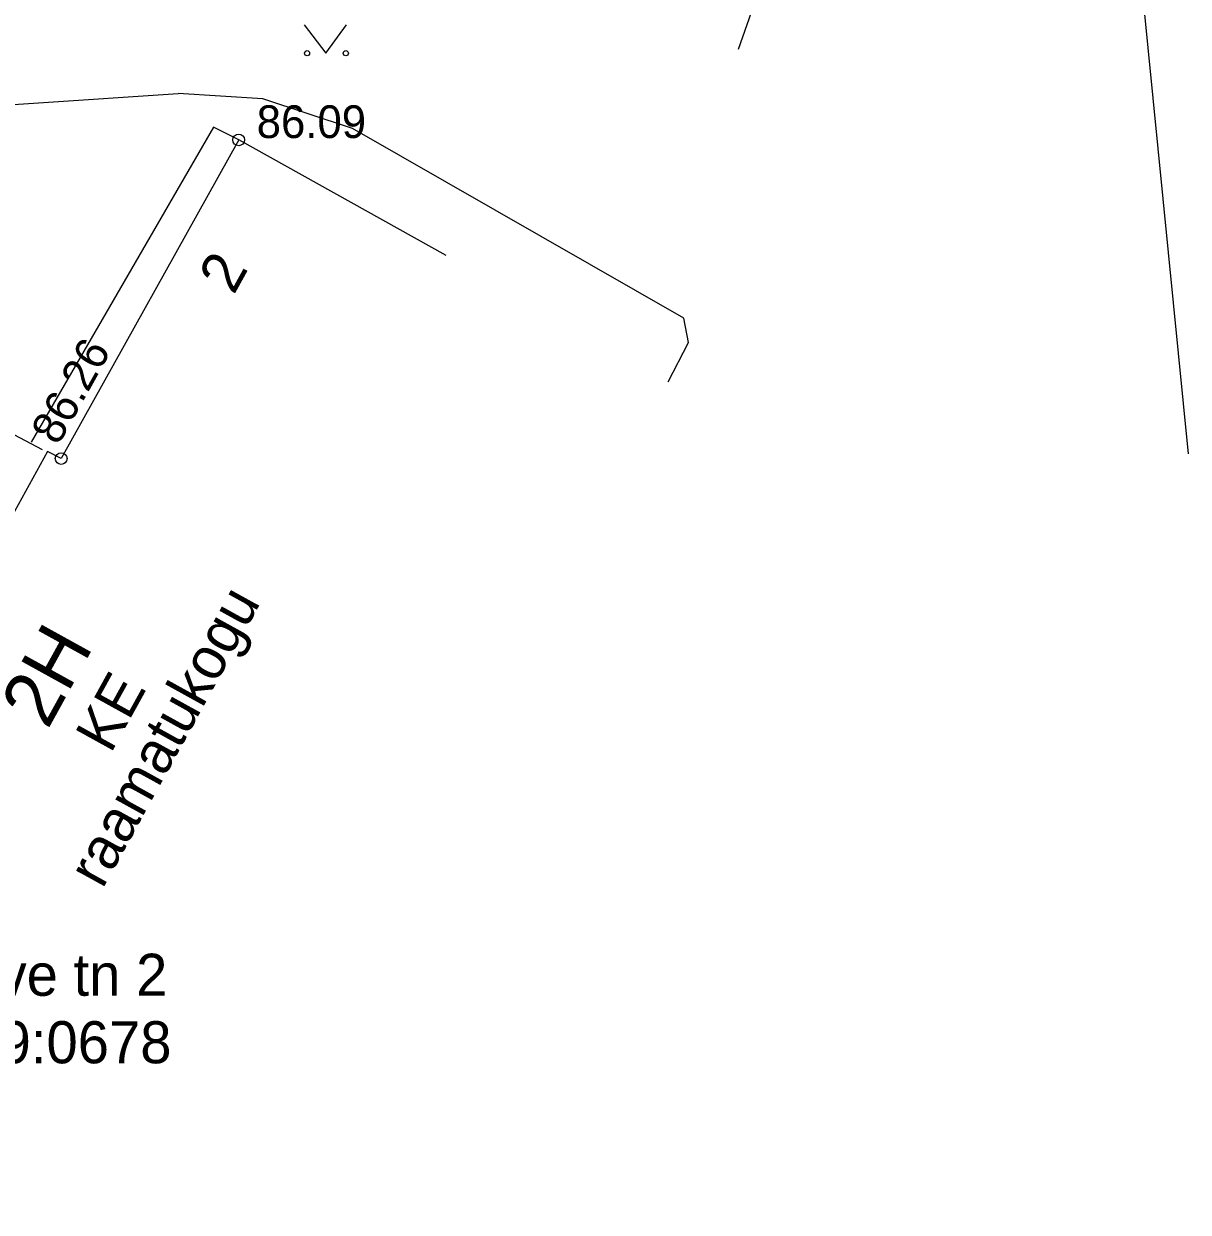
# Model space of a CAD drawing. Extents: x 648748 to 649126, y 6457789 to 6458252.
# Drawn here: x 649009.52 to 649034.45, y 6458119.93 to 6458145.36 of the extents above; entities that cross this region are included whole.
import ezdxf

# ---------------------------------------------------------------- set-up
doc = ezdxf.new("R2010")
doc.units = 0
for name, color, linetype in [('HALJASTUS', 7, 'Continuous'), ('HOONE', 7, 'Continuous'), ('HOONEDET', 7, 'Continuous'), ('KORGUS-EH2000', 7, 'Continuous'), ('PIIR', 7, 'Continuous'), ('SITRASS', 7, 'Continuous'), ('TEE', 7, 'Continuous')]:
    doc.layers.add(name, color=color, linetype=linetype)

msp = doc.modelspace()

# ---------------------------------------------------------------- linework, layer by layer
at = {"layer": 'HALJASTUS'}
for p, q in [((649015.521, 6458145.339), (649015.985, 6458144.733)), ((649015.985, 6458144.733), (649016.43, 6458145.339))]:
    msp.add_line(p, q, dxfattribs=at)
msp.add_lwpolyline([(648996.956, 6458140.042), (649002.443, 6458149.457), (649002.965, 6458149.902), (649013.289, 6458150.815), (649022.182, 6458151.711), (649026.81, 6458151.999), (649025.182, 6458145.874), (649024.817, 6458144.814)], dxfattribs=at)
for centre in [(649015.584, 6458144.733), (649016.413, 6458144.733)]:
    msp.add_circle(centre, 0.055, dxfattribs=at)
at = {"layer": 'HOONE'}
msp.add_lwpolyline([(649018.559, 6458140.403), (649014.12, 6458142.878), (649010.319, 6458136.06), (649010.026, 6458136.209), (649005.386, 6458127.796), (649005.695, 6458127.625), (649001.912, 6458120.767), (649003.41, 6458119.934)], dxfattribs=at)
at = {"layer": 'HOONEDET'}
msp.add_lwpolyline([(649014.12, 6458142.878), (649013.582, 6458143.149), (649009.679, 6458136.413)], dxfattribs=at)
at = {"layer": 'KORGUS-EH2000'}
for centre in [(649014.12, 6458142.878), (649010.319, 6458136.06)]:
    msp.add_circle(centre, 0.125, dxfattribs=at)
at = {"layer": 'PIIR'}
msp.add_line((649032.73, 6458153.43), (649034.45, 6458136.158), dxfattribs=at)
at = {"layer": 'SITRASS'}
for points in [[(648967.592, 6458140.769), (648969.985, 6458140.783), (648972.271, 6458140.981), (648985.8, 6458141.981), (649000.627, 6458142.952), (649006.835, 6458143.47), (649012.826, 6458143.87)], [(649023.312, 6458137.7), (649023.75, 6458138.54), (649023.653, 6458139.066), (649016.555, 6458143.12), (649014.634, 6458143.757), (649012.826, 6458143.87)]]:
    msp.add_lwpolyline(points, dxfattribs=at)
at = {"layer": 'TEE'}
msp.add_lwpolyline([(648997.79, 6458139.425), (649003.459, 6458135.922), (649004.209, 6458135.841), (649005.052, 6458136.068), (649005.604, 6458136.544), (649006.534, 6458138.037), (649009.91, 6458136.257)], dxfattribs=at)

# ---------------------------------------------------------------- texts
at = {"layer": 'HOONE'}
for s, height, p in [('2', 0.9, (649014.014, 6458139.544)), ('raamatukogu', 0.9, (649011.204, 6458126.836)), ('2H', 1.2, (649010.028, 6458130.243)), ('KE', 0.9, (649011.379, 6458129.73))]:
    msp.add_text(s, height=height, rotation=61.0962, dxfattribs=at).set_placement(p)
at = {"layer": 'KORGUS-EH2000'}
msp.add_text('86.09', height=0.7, dxfattribs=at).set_placement((649014.505, 6458142.918))
msp.add_text('86.26', height=0.7, rotation=60.8593, dxfattribs=at).set_placement((649010.254, 6458136.321))
at = {"layer": 'PIIR'}
for s, p in [('Vanajärve tn 2', (649004.831, 6458124.565)), ('52801:009:0678', (649003.981, 6458123.121))]:
    msp.add_text(s, height=0.9, dxfattribs=at).set_placement(p)

doc.saveas('drawing.dxf')
